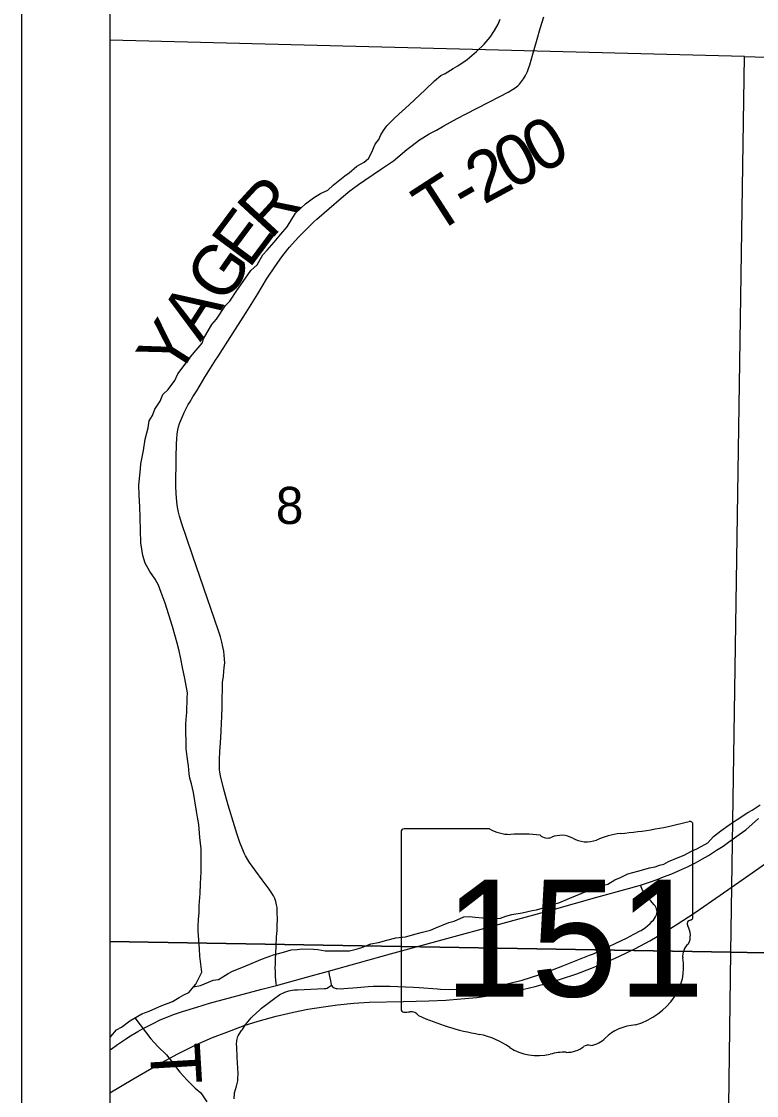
# Model space of a CAD drawing. Extents: x -7.1 to 34, y 0 to 22.
# Drawn here: x 2 to 2.831, y 15.53 to 16.743 of the extents above; entities that cross this region are included whole.
import ezdxf

# ---------------------------------------------------------------- set-up
doc = ezdxf.new("R2010")
doc.units = 0
for name, color, linetype in [('GM_X_Minor_River', 7, 'Continuous'), ('GM_X_Rail_Line', 7, 'Continuous'), ('GM_X_Section', 7, 'Continuous'), ('GM_X_Section_Text', 7, 'Continuous'), ('GM_X_State_Location', 7, 'Continuous'), ('GM_X_State_Route', 7, 'Continuous'), ('GM_X_State_Shield', 7, 'Continuous'), ('GM_X_Township_Road', 7, 'Continuous'), ('GM_X_Township_Road_Text', 7, 'Continuous'), ('GM_X_Unincorporated', 7, 'Continuous'), ('SH_Cut_Line', 7, 'Continuous'), ('SH_Data', 7, 'Continuous')]:
    doc.layers.add(name, color=color, linetype=linetype)

msp = doc.modelspace()

# ---------------------------------------------------------------- linework, layer by layer
at = {"layer": 'GM_X_Minor_River'}
for points in [[(2.1781, 16.0326), (2.1761, 16.041), (2.1741, 16.0478), (2.1705, 16.0599), (2.1625, 16.0864), (2.1578, 16.0982), (2.1547, 16.1065), (2.1512, 16.1133), (2.145, 16.122), (2.1399, 16.1314), (2.1371, 16.1401), (2.1347, 16.1545), (2.1342, 16.1831), (2.1337, 16.1949), (2.1331, 16.2082), (2.1326, 16.2196), (2.1346, 16.2379), (2.1349, 16.2436), (2.1377, 16.2585), (2.1398, 16.2715), (2.143, 16.2841), (2.1444, 16.2921), (2.1481, 16.2982), (2.1506, 16.3055), (2.1566, 16.3144), (2.1599, 16.322), (2.1658, 16.3274), (2.1733, 16.3378), (2.1766, 16.3451), (2.1803, 16.3501), (2.191, 16.3644), (2.1996, 16.3748), (2.2041, 16.3798), (2.2055, 16.3848), (2.2151, 16.4009), (2.2203, 16.4071), (2.2307, 16.4225), (2.2356, 16.4275), (2.2433, 16.4394), (2.253, 16.4533), (2.2593, 16.4621), (2.2664, 16.4683), (2.2727, 16.4798), (2.2775, 16.4849), (2.2857, 16.4941), (2.2932, 16.503), (2.3002, 16.5111), (2.3098, 16.5268), (2.321, 16.5373), (2.33, 16.5439), (2.3379, 16.549), (2.3462, 16.5525), (2.3522, 16.5583), (2.3653, 16.5688), (2.3701, 16.5723), (2.3791, 16.5797), (2.3874, 16.5844), (2.3922, 16.5886), (2.3959, 16.5956), (2.3996, 16.6047), (2.4037, 16.6098), (2.4059, 16.6151), (2.4092, 16.6201), (2.4129, 16.6255), (2.4222, 16.6348), (2.4379, 16.6491), (2.4562, 16.6658), (2.4667, 16.6762), (2.4738, 16.682), (2.4787, 16.6844), (2.4877, 16.6902), (2.493, 16.693), (2.5035, 16.7004), (2.5143, 16.7093), (2.5229, 16.7174), (2.5296, 16.7255), (2.5344, 16.7328), (2.5388, 16.7401), (2.541, 16.7459)], [(2.1, 15.5962), (2.1011, 15.5968), (2.1075, 15.6045), (2.1131, 15.6076), (2.1225, 15.6146), (2.136, 15.6224), (2.1443, 15.6256), (2.1518, 15.6288), (2.1578, 15.6315), (2.1706, 15.6363), (2.1781, 15.641), (2.1834, 15.6441), (2.189, 15.6468), (2.1972, 15.6561), (2.2038, 15.6695), (2.2017, 15.6878), (2.2012, 15.6961), (2.1997, 15.7159), (2.1997, 15.7212), (2.1999, 15.7296), (2.2006, 15.7365), (2.2008, 15.7448), (2.2018, 15.7586), (2.2024, 15.7692), (2.2029, 15.7829), (2.2031, 15.797), (2.2029, 15.8088), (2.2016, 15.8217), (2.2003, 15.8362), (2.199, 15.8445), (2.1978, 15.8514), (2.1944, 15.8726), (2.192, 15.8821), (2.1904, 15.8886), (2.1896, 15.8935), (2.1887, 15.9026), (2.1879, 15.9076), (2.1861, 15.9216), (2.1857, 15.9494), (2.186, 15.9551), (2.1867, 15.9627), (2.187, 15.9684), (2.1873, 15.9738), (2.1872, 15.9791), (2.1875, 15.9852), (2.1846, 16.0011), (2.1821, 16.0137), (2.1801, 16.0235), (2.1781, 16.0326)], [(2.1944, 15.6529), (2.2022, 15.6547), (2.2112, 15.6582), (2.2165, 15.6606), (2.2225, 15.6614), (2.2274, 15.6642), (2.2334, 15.6681), (2.2386, 15.6708), (2.2507, 15.6756), (2.2608, 15.6799), (2.2725, 15.6847), (2.2849, 15.689), (2.2959, 15.6923), (2.3046, 15.6947), (2.3114, 15.6952), (2.3174, 15.696), (2.3299, 15.6954), (2.3348, 15.6951), (2.3432, 15.6937), (2.3549, 15.6935), (2.3708, 15.6938), (2.378, 15.6954), (2.3844, 15.6974), (2.3949, 15.7014), (2.4033, 15.703), (2.4127, 15.7059), (2.4229, 15.7083), (2.4338, 15.7096), (2.4459, 15.7128), (2.4531, 15.7148), (2.4621, 15.7169), (2.4681, 15.7196), (2.4828, 15.7256), (2.4889, 15.7272), (2.4998, 15.7319), (2.5058, 15.7324), (2.5126, 15.7317), (2.5214, 15.7311), (2.5286, 15.7305), (2.5361, 15.7302), (2.5414, 15.7307), (2.5471, 15.7327), (2.5542, 15.7347), (2.5656, 15.7367), (2.5769, 15.7392), (2.5818, 15.74), (2.5882, 15.742), (2.6014, 15.7464), (2.6071, 15.7477), (2.6195, 15.7532), (2.6259, 15.7559), (2.6387, 15.7611), (2.6507, 15.7662), (2.6624, 15.7691), (2.6703, 15.7738), (2.6767, 15.7765), (2.6853, 15.7805), (2.6963, 15.7837), (2.7034, 15.7857), (2.7095, 15.7873), (2.7159, 15.7885), (2.7208, 15.7905), (2.7257, 15.7917), (2.7309, 15.7945), (2.7419, 15.7992), (2.7486, 15.8016), (2.7565, 15.8059), (2.7637, 15.8091), (2.7757, 15.8157), (2.782, 15.8227), (2.7903, 15.8293), (2.7996, 15.8359), (2.8086, 15.8421), (2.8206, 15.8499), (2.8255, 15.8527), (2.8345, 15.8585)], [(2.1282, 15.6179), (2.1462, 15.5944), (2.1539, 15.5858), (2.1639, 15.5764), (2.1716, 15.5659), (2.179, 15.5565), (2.1874, 15.5475), (2.1963, 15.5385), (2.2028, 15.5332), (2.2094, 15.5231)]]:
    msp.add_lwpolyline(points, dxfattribs=at)
at = {"layer": 'GM_X_Rail_Line'}
msp.add_lwpolyline([(2.1, 15.5332), (2.126, 15.5488), (2.1546, 15.5654), (2.1768, 15.5775), (2.1969, 15.5875), (2.2159, 15.5957), (2.232, 15.602), (2.2515, 15.6092), (2.2676, 15.6142), (2.2876, 15.6198), (2.3073, 15.6244), (2.3237, 15.6278), (2.3413, 15.6306), (2.3571, 15.6328), (2.3754, 15.6345), (2.3928, 15.6358), (2.4317, 15.6366), (2.4604, 15.6374), (2.4796, 15.638), (2.4965, 15.6393), (2.5147, 15.6411), (2.5301, 15.6432), (2.5416, 15.6451), (2.555, 15.6478), (2.5675, 15.6504), (2.5805, 15.6535), (2.5941, 15.6571), (2.6092, 15.6617), (2.6275, 15.6678), (2.6439, 15.6741), (2.6591, 15.6803), (2.6756, 15.6877), (2.6938, 15.6963), (2.71, 15.7048), (2.7248, 15.7137), (2.7396, 15.7229), (2.7611, 15.7369), (2.7893, 15.7564), (2.8142, 15.7738), (2.868, 15.8115)], dxfattribs=at)
at = {"layer": 'GM_X_Section'}
for points in [[(3.8205, 16.6723), (3.8073, 15.7595), (3.8055, 15.6719), (2.8016, 15.6921), (2.8168, 16.7036)], [(2.8016, 15.6921), (3.8055, 15.6719), (3.7918, 14.7389), (3.7909, 14.6711), (2.7883, 14.6781)]]:
    msp.add_lwpolyline(points, close=True, dxfattribs=at)
at = {"layer": 'GM_X_State_Route'}
msp.add_lwpolyline([(2.1, 15.5818), (2.1013, 15.5828), (2.1084, 15.588), (2.1185, 15.5947), (2.1212, 15.5964), (2.1313, 15.6025), (2.1367, 15.6055), (2.1489, 15.6117), (2.1559, 15.6153), (2.1642, 15.6188), (2.1728, 15.6221), (2.1821, 15.6253), (2.198, 15.6302), (2.2123, 15.6345), (2.2715, 15.6503), (2.2881, 15.6547), (2.3289, 15.666), (2.3468, 15.6708), (2.4169, 15.6903), (2.5995, 15.7399), (2.6501, 15.7541), (2.6859, 15.7641), (2.6952, 15.7666), (2.6993, 15.7678), (2.7109, 15.7717), (2.7182, 15.7744), (2.7256, 15.7772), (2.7347, 15.7808), (2.7424, 15.7841), (2.7524, 15.7886), (2.7615, 15.7932), (2.7696, 15.7976), (2.7764, 15.8015), (2.7854, 15.8072), (2.793, 15.812), (2.799, 15.8163), (2.8111, 15.825), (2.8183, 15.8304), (2.8328, 15.8431)], dxfattribs=at)
at = {"layer": 'GM_X_State_Shield'}
for p, q in [((2.429, 15.8281), (2.429, 15.628)), ((2.5288, 15.8315), (2.4323, 15.8315)), ((2.7586, 15.7318), (2.7586, 15.8365)), ((2.7586, 15.7318), (2.7586, 15.7318))]:
    msp.add_line(p, q, dxfattribs=at)
for centre, major_axis, start_param, end_param in [((2.4328, 15.8285), (0.00382, 0), 1.712693, 3.28349), ((2.5518, 15.8548), (0.037, 0), 4.042523, 4.731795), ((2.6412, 16.1044), (0.3495, 0), 4.814394, 5.042369), ((2.755, 15.8369), (0.00367, 0), 6.141152, 7.989035), ((2.5641, 15.7192), (0.133, 0), 1.404758, 1.657858), ((2.5943, 15.8296), (0.0107, 0), 3.836095, 5.185415), ((2.6099, 15.8064), (0.0222, 0), 0.950623, 2.079405), ((2.6386, 15.8382), (0.0267, 0), 4.081561, 5.145723), ((2.6858, 15.7704), (0.0703, 0), 1.699011, 2.107814), ((2.7547, 15.7314), (0.00393, 0), 5.05454, 6.418171), ((2.7578, 15.7241), (0.00568, 0), 1.883978, 3.671073), ((2.7217, 15.7109), (0.0341, 0), 5.934695, 6.695948), ((2.7718, 15.688), (0.0248, 0), 2.387724, 3.262537), ((2.6608, 15.6747), (0.0874, 0), 5.101752, 6.440018), ((2.4329, 15.6275), (0.00385, 0), 3.00124, 4.508301), ((2.4334, 15.648), (0.0294, 0), 4.665946, 4.897461), ((2.4394, 15.6164), (0.0106, 0), 0.519207, 1.627899), ((2.5733, 15.7962), (0.2524, 0), 4.195997, 4.488961), ((2.6977, 15.5718), (0.0479, 0), 1.647645, 2.488434), ((2.498, 15.5381), (0.079, 0), 0.823519, 1.323587), ((2.6161, 15.6004), (0.0267, 0), 4.691044, 5.507374), ((2.6402, 15.5811), (0.00752, 0), 1.147584, 2.315152), ((2.637, 15.6086), (0.0282, 0), 4.937069, 5.64225), ((2.5834, 15.6154), (0.0501, 0), 4.026481, 4.996735), ((2.6124, 15.5462), (0.0412, 0), 1.495662, 1.94098)]:
    msp.add_ellipse(centre, major_axis=major_axis, ratio=0.8, start_param=start_param, end_param=end_param, dxfattribs=at)
at = {"layer": 'GM_X_Township_Road'}
for points in [[(2.1, 17.7253), (2.1, 14.1), (6.633, 14.1), (6.6565, 15.1357), (6.6586, 15.2372), (6.6748, 15.9993), (6.6822, 16.3488), (6.7058, 17.2839), (6.7118, 17.7486)], [(2.2881, 15.6547), (2.2879, 15.6566), (2.2875, 15.661), (2.2871, 15.6643), (2.287, 15.6668), (2.2869, 15.6705), (2.2868, 15.6744), (2.2869, 15.679), (2.2871, 15.6835), (2.2877, 15.699), (2.2883, 15.7094), (2.2888, 15.7168), (2.2891, 15.7229), (2.2894, 15.7288), (2.2891, 15.7379), (2.2888, 15.7425), (2.2883, 15.7457), (2.2873, 15.7495), (2.2861, 15.7526), (2.2846, 15.7557), (2.2828, 15.7588), (2.2798, 15.7635), (2.2721, 15.7737), (2.2578, 15.7933), (2.2565, 15.7952), (2.2532, 15.8009), (2.2517, 15.8038), (2.2492, 15.8096), (2.2468, 15.8161), (2.2438, 15.8249), (2.2406, 15.8347), (2.2335, 15.8582), (2.2304, 15.8689), (2.2282, 15.8772), (2.225, 15.8914), (2.2243, 15.8953), (2.2239, 15.8983), (2.2238, 15.9011), (2.2238, 15.9099), (2.2243, 15.9189), (2.2248, 15.9286), (2.2255, 15.9414), (2.226, 15.9513), (2.2263, 15.9579), (2.2266, 15.9695), (2.2268, 15.979), (2.227, 15.9888), (2.2273, 15.9967), (2.2281, 16.0038), (2.2288, 16.0093), (2.2292, 16.0138), (2.2296, 16.019), (2.2292, 16.0274), (2.2286, 16.0321), (2.2277, 16.037), (2.2265, 16.0423), (2.2247, 16.0483), (2.2227, 16.0549), (2.1932, 16.1406), (2.1867, 16.1592), (2.1812, 16.1759), (2.1787, 16.1846), (2.1776, 16.189), (2.1766, 16.1927), (2.1758, 16.1971), (2.1755, 16.201), (2.1751, 16.2054), (2.1748, 16.2103), (2.1746, 16.218), (2.1747, 16.2507), (2.1751, 16.2661), (2.1755, 16.272), (2.1761, 16.2773), (2.1767, 16.2822), (2.1775, 16.2855), (2.1786, 16.2891), (2.1818, 16.2971), (2.184, 16.3017), (2.1865, 16.3068), (2.1885, 16.3105), (2.1902, 16.3134), (2.1937, 16.3193), (2.198, 16.3262), (2.2018, 16.3324), (2.2073, 16.3415), (2.2136, 16.3518), (2.2192, 16.3606), (2.2218, 16.3646), (2.2505, 16.4093), (2.254, 16.4147), (2.267, 16.4355), (2.277, 16.4521), (2.2799, 16.4566), (2.2847, 16.464), (2.2897, 16.4711), (2.2942, 16.4773), (2.301, 16.486), (2.303, 16.4884), (2.3128, 16.4992), (2.3175, 16.5042), (2.3304, 16.517), (2.3338, 16.5201), (2.3615, 16.5439), (2.371, 16.5519), (2.3752, 16.555), (2.3809, 16.5591), (2.3879, 16.564), (2.4069, 16.5769), (2.4202, 16.5859), (2.4253, 16.59), (2.4354, 16.5985), (2.4414, 16.6032), (2.4499, 16.6094), (2.4535, 16.6118), (2.4606, 16.6161), (2.4688, 16.6206), (2.4771, 16.6254), (2.4923, 16.6336), (2.5026, 16.6389), (2.5406, 16.6585), (2.5501, 16.6634), (2.5549, 16.6662), (2.5578, 16.6681), (2.5608, 16.6705), (2.5627, 16.6723), (2.5651, 16.6752), (2.5672, 16.6783), (2.5695, 16.6821), (2.5716, 16.6865), (2.573, 16.6901), (2.5743, 16.6943), (2.5794, 16.7114), (2.5826, 16.723), (2.5861, 16.7353), (2.5901, 16.7485)], [(2.3468, 15.6708), (2.3472, 15.6691), (2.3478, 15.6667), (2.3491, 15.6598), (2.3494, 15.6575), (2.35, 15.6556), (2.3503, 15.655), (2.3508, 15.654), (2.3516, 15.653), (2.3525, 15.6523), (2.3533, 15.6519), (2.3556, 15.6512), (2.3566, 15.651), (2.3619, 15.6509), (2.3642, 15.651), (2.3794, 15.6523), (2.3917, 15.6534), (2.3972, 15.6537), (2.4013, 15.6538), (2.4161, 15.6539), (2.443, 15.6527), (2.4493, 15.6522), (2.4702, 15.6506), (2.4733, 15.6503), (2.4841, 15.6501), (2.497, 15.6503), (2.5036, 15.6509), (2.509, 15.6514), (2.5163, 15.652), (2.5228, 15.6526), (2.5276, 15.6531), (2.5342, 15.654), (2.5393, 15.6548), (2.5444, 15.6555), (2.5489, 15.6564), (2.5547, 15.6578), (2.5629, 15.6599), (2.5659, 15.6607), (2.5856, 15.6668), (2.5884, 15.6677), (2.6116, 15.6768), (2.6417, 15.6886), (2.6464, 15.6904), (2.6507, 15.6924), (2.6844, 15.7083), (2.6871, 15.7097), (2.6927, 15.7127), (2.699, 15.7162), (2.7001, 15.7168), (2.705, 15.7199), (2.7078, 15.7222), (2.7104, 15.7245), (2.7128, 15.7271), (2.7142, 15.7284), (2.7154, 15.73), (2.7165, 15.7319), (2.7175, 15.7342), (2.7179, 15.736), (2.7181, 15.7376), (2.7179, 15.7395), (2.7176, 15.7406), (2.7174, 15.7414), (2.717, 15.7424), (2.7159, 15.7444), (2.7148, 15.7458), (2.7106, 15.7506), (2.7073, 15.7542), (2.7032, 15.7595), (2.7023, 15.7609), (2.7016, 15.7622), (2.7008, 15.7639), (2.6993, 15.7678)], [(2.2404, 15.5266), (2.2407, 15.5323), (2.2408, 15.5334), (2.2428, 15.5409), (2.2443, 15.5468), (2.2446, 15.5491), (2.2449, 15.5553), (2.2439, 15.5732), (2.2432, 15.5854), (2.2431, 15.5878), (2.2433, 15.5923), (2.2436, 15.5938), (2.2445, 15.5969), (2.2448, 15.5978), (2.246, 15.5997), (2.2488, 15.6036), (2.2497, 15.6047), (2.2532, 15.6103), (2.2539, 15.6114), (2.2596, 15.6179), (2.2607, 15.6191), (2.2694, 15.6271), (2.2714, 15.6288), (2.2861, 15.6403), (2.2905, 15.6434), (2.2919, 15.6443), (2.2967, 15.6467), (2.2975, 15.6471), (2.3022, 15.6485), (2.3057, 15.6492), (2.3084, 15.6495), (2.3118, 15.6496), (2.342, 15.6511), (2.3439, 15.6513), (2.3453, 15.6517), (2.3469, 15.6525), (2.3503, 15.655)]]:
    msp.add_lwpolyline(points, dxfattribs=at)
at = {"layer": 'GM_X_Unincorporated'}
for points in [[(2.1, 16.722), (2.1, 15.7044), (2.8016, 15.6921), (2.8168, 16.7036)], [(2.1, 15.7044), (2.1, 14.6831), (2.7883, 14.6781), (2.8016, 15.6921)]]:
    msp.add_lwpolyline(points, close=True, dxfattribs=at)
at = {"layer": 'SH_Cut_Line'}
msp.add_lwpolyline([(2.1, 17.7253), (2.1, 14.1), (8.9, 14.1), (8.9, 17.7079), (8.6668, 17.7136), (8.4472, 17.7189), (7.7202, 17.7285), (6.7118, 17.7486), (6.3575, 17.7557), (6.1904, 17.7592), (5.7514, 17.7685), (5.5047, 17.7737), (5.1115, 17.7819), (5.0544, 17.7831), (5.0443, 17.7832), (4.7094, 17.7848), (4.5657, 17.7857), (4.3, 17.7873), (3.8304, 17.7952), (3.8238, 17.6717), (3.7215, 17.6707), (3.0659, 17.6986), (2.7886, 17.7105), (2.5551, 17.7155)], close=True, dxfattribs=at)
at = {"layer": 'SH_Data'}
for p, q in [((2, 21), (2, 14)), ((2.1, 20.9), (2.1, 14.1))]:
    msp.add_line(p, q, dxfattribs=at)

# ---------------------------------------------------------------- texts
at = {"layer": 'GM_X_Section_Text'}
msp.add_text('8', height=0.0419, rotation=0, dxfattribs=at).set_placement((2.2874, 16.1757))
at = {"layer": 'GM_X_State_Location'}
for s in ['s', 'r']:
    msp.add_text(s, height=0.000189, dxfattribs=at).set_placement((2.5901, 15.7147))
msp.add_text('151', height=0.000189, rotation=0, dxfattribs=at).set_placement((2.5233, 15.7009))
at = {"layer": 'GM_X_State_Shield'}
msp.add_text('151', height=0.13184, dxfattribs=at).set_placement((2.4776, 15.6421))
at = {"layer": 'GM_X_Township_Road_Text'}
for s, rotation, p in [('0', 29.7488, (2.5866, 16.5697)), ('0', 26.8688, (2.5527, 16.5524)), ('2', 28.3957, (2.5222, 16.5359)), ('T', 32.8806, (2.4673, 16.5018)), ('R', 47.3603, (2.2815, 16.4958)), ('-', 29.8833, (2.5024, 16.5245)), ('E', 53.3247, (2.2571, 16.4629)), ('G', 55.2434, (2.2289, 16.4222)), ('A', 57.2076, (2.2021, 16.3806)), ('Y', 57.437, (2.1753, 16.3385)), ('T', 273.4026, (2.1447, 15.5873))]:
    msp.add_text(s, height=0.0568, rotation=rotation, dxfattribs=at).set_placement(p)

doc.saveas('drawing.dxf')
